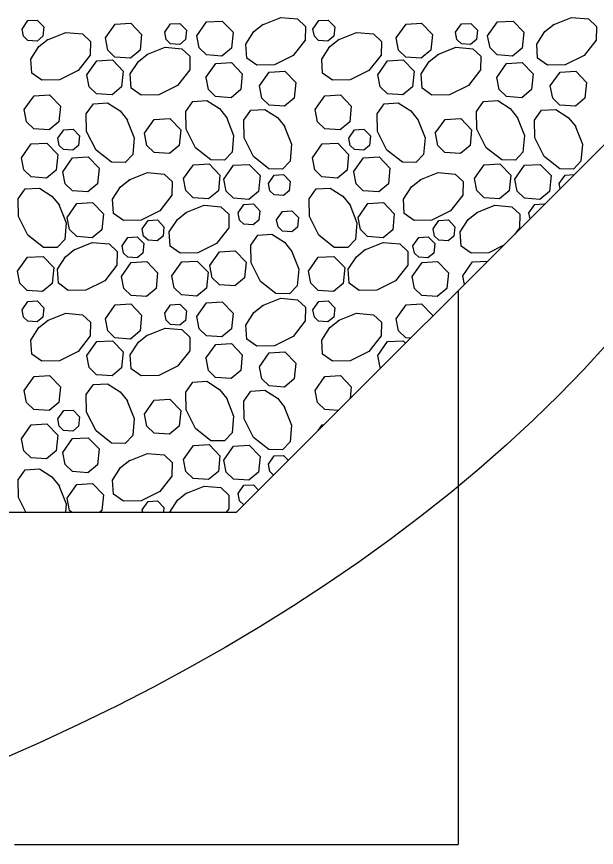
# Model space of a CAD drawing. Extents: x 638079 to 640019, y 297691 to 298879.
# Drawn here: x 638715.87 to 638731.81, y 298547.33 to 298570.19 of the extents above; entities that cross this region are included whole.
import ezdxf

# ---------------------------------------------------------------- set-up
doc = ezdxf.new("R2010")
doc.units = 0
doc.layers.add('1', color=7, linetype='Continuous')

msp = doc.modelspace()

# ---------------------------------------------------------------- linework, layer by layer
at = {"layer": '1'}
for p, q in [((638721.914, 298556.552), (638744.266, 298578.904)), ((638728.01, 298562.648), (638728.01, 298547.408)), ((638644.85, 298556.552), (638721.914, 298556.552)), ((638715.818, 298547.408), (638728.01, 298547.408))]:
    msp.add_line(p, q, dxfattribs=at)
for points in [[(638716.021, 298569.844), (638716.183, 298570.074), (638716.44, 298570.089), (638716.619, 298569.903), (638716.594, 298569.643), (638716.434, 298569.51), (638716.18, 298569.529), (638716.06, 298569.645), (638716.022, 298569.844)], [(638720.824, 298569.657), (638721.093, 298570.04), (638721.523, 298570.064), (638721.821, 298569.755), (638721.778, 298569.321), (638721.513, 298569.1), (638721.089, 298569.131), (638720.889, 298569.324), (638720.825, 298569.657)], [(638722.629, 298569.963), (638723.132, 298570.162), (638723.594, 298570.122), (638723.814, 298569.914), (638723.807, 298569.539), (638723.473, 298569.112), (638722.958, 298568.855), (638722.473, 298568.846), (638722.199, 298569.041), (638722.173, 298569.427), (638722.395, 298569.773), (638722.649, 298569.976)], [(638724.017, 298569.844), (638724.178, 298570.074), (638724.436, 298570.089), (638724.615, 298569.903), (638724.589, 298569.643), (638724.43, 298569.51), (638724.175, 298569.529), (638724.056, 298569.645), (638724.017, 298569.844)], [(638728.82, 298569.657), (638729.089, 298570.04), (638729.518, 298570.064), (638729.816, 298569.755), (638729.773, 298569.321), (638729.508, 298569.1), (638729.084, 298569.131), (638728.885, 298569.324), (638728.82, 298569.657)], [(638730.624, 298569.963), (638731.127, 298570.162), (638731.589, 298570.122), (638731.809, 298569.914), (638731.802, 298569.539), (638731.469, 298569.112), (638730.954, 298568.855), (638730.468, 298568.846), (638730.195, 298569.041), (638730.169, 298569.427), (638730.391, 298569.773), (638730.645, 298569.976)], [(638718.311, 298569.599), (638718.58, 298569.981), (638719.01, 298570.006), (638719.308, 298569.696), (638719.265, 298569.263), (638719, 298569.042), (638718.576, 298569.073), (638718.376, 298569.266), (638718.312, 298569.599)], [(638719.943, 298569.756), (638720.104, 298569.986), (638720.362, 298570), (638720.541, 298569.815), (638720.515, 298569.555), (638720.356, 298569.422), (638720.102, 298569.441), (638719.982, 298569.557), (638719.943, 298569.756)], [(638726.307, 298569.599), (638726.576, 298569.981), (638727.005, 298570.006), (638727.304, 298569.696), (638727.26, 298569.263), (638726.995, 298569.042), (638726.571, 298569.073), (638726.372, 298569.266), (638726.307, 298569.599)], [(638727.938, 298569.756), (638728.1, 298569.986), (638728.357, 298570), (638728.537, 298569.815), (638728.511, 298569.555), (638728.352, 298569.422), (638728.097, 298569.441), (638727.977, 298569.557), (638727.939, 298569.756)], [(638716.718, 298569.55), (638717.221, 298569.749), (638717.683, 298569.709), (638717.903, 298569.501), (638717.896, 298569.126), (638717.563, 298568.699), (638717.048, 298568.442), (638716.562, 298568.433), (638716.289, 298568.628), (638716.263, 298569.014), (638716.485, 298569.36), (638716.739, 298569.563)], [(638724.714, 298569.55), (638725.217, 298569.749), (638725.679, 298569.709), (638725.898, 298569.501), (638725.891, 298569.126), (638725.558, 298568.699), (638725.043, 298568.442), (638724.557, 298568.433), (638724.284, 298568.628), (638724.258, 298569.014), (638724.48, 298569.36), (638724.734, 298569.563)], [(638719.451, 298569.143), (638719.954, 298569.343), (638720.416, 298569.303), (638720.636, 298569.094), (638720.629, 298568.719), (638720.296, 298568.293), (638719.78, 298568.035), (638719.295, 298568.027), (638719.022, 298568.221), (638718.996, 298568.608), (638719.218, 298568.953), (638719.472, 298569.156)], [(638727.447, 298569.143), (638727.95, 298569.343), (638728.412, 298569.303), (638728.631, 298569.094), (638728.624, 298568.719), (638728.291, 298568.293), (638727.776, 298568.035), (638727.29, 298568.027), (638727.017, 298568.221), (638726.991, 298568.608), (638727.213, 298568.953), (638727.467, 298569.156)], [(638717.805, 298568.587), (638718.074, 298568.969), (638718.504, 298568.994), (638718.802, 298568.684), (638718.759, 298568.251), (638718.494, 298568.03), (638718.07, 298568.061), (638717.87, 298568.254), (638717.806, 298568.587)], [(638721.077, 298568.512), (638721.346, 298568.894), (638721.776, 298568.919), (638722.074, 298568.609), (638722.031, 298568.176), (638721.766, 298567.955), (638721.342, 298567.986), (638721.142, 298568.179), (638721.078, 298568.512)], [(638725.801, 298568.587), (638726.07, 298568.969), (638726.499, 298568.994), (638726.798, 298568.684), (638726.754, 298568.251), (638726.489, 298568.03), (638726.065, 298568.061), (638725.866, 298568.254), (638725.801, 298568.587)], [(638729.073, 298568.512), (638729.342, 298568.894), (638729.771, 298568.919), (638730.069, 298568.609), (638730.026, 298568.176), (638729.761, 298567.955), (638729.337, 298567.986), (638729.138, 298568.179), (638729.073, 298568.512)], [(638722.548, 298568.278), (638722.816, 298568.66), (638723.246, 298568.685), (638723.544, 298568.375), (638723.501, 298567.942), (638723.236, 298567.721), (638722.812, 298567.752), (638722.613, 298567.945), (638722.548, 298568.277)], [(638730.543, 298568.278), (638730.812, 298568.66), (638731.241, 298568.685), (638731.54, 298568.375), (638731.496, 298567.942), (638731.231, 298567.721), (638730.807, 298567.752), (638730.608, 298567.945), (638730.543, 298568.277)], [(638716.081, 298567.627), (638716.35, 298568.01), (638716.779, 298568.034), (638717.078, 298567.725), (638717.035, 298567.291), (638716.769, 298567.07), (638716.345, 298567.101), (638716.146, 298567.295), (638716.081, 298567.627)], [(638724.076, 298567.627), (638724.345, 298568.01), (638724.775, 298568.034), (638725.073, 298567.725), (638725.03, 298567.291), (638724.765, 298567.07), (638724.341, 298567.101), (638724.141, 298567.295), (638724.077, 298567.627)], [(638718.904, 298567.357), (638719.103, 298566.854), (638719.063, 298566.392), (638718.855, 298566.172), (638718.48, 298566.179), (638718.054, 298566.512), (638717.796, 298567.028), (638717.787, 298567.513), (638717.982, 298567.786), (638718.368, 298567.812), (638718.714, 298567.591), (638718.917, 298567.337)], [(638721.637, 298567.422), (638721.836, 298566.919), (638721.796, 298566.457), (638721.588, 298566.237), (638721.213, 298566.244), (638720.787, 298566.578), (638720.529, 298567.093), (638720.52, 298567.578), (638720.715, 298567.852), (638721.101, 298567.877), (638721.447, 298567.656), (638721.65, 298567.402)], [(638726.899, 298567.357), (638727.099, 298566.854), (638727.059, 298566.392), (638726.85, 298566.172), (638726.475, 298566.179), (638726.049, 298566.512), (638725.791, 298567.028), (638725.783, 298567.513), (638725.977, 298567.786), (638726.364, 298567.812), (638726.71, 298567.591), (638726.912, 298567.337)], [(638729.632, 298567.422), (638729.832, 298566.919), (638729.792, 298566.457), (638729.583, 298566.237), (638729.208, 298566.244), (638728.782, 298566.578), (638728.524, 298567.093), (638728.516, 298567.578), (638728.71, 298567.852), (638729.097, 298567.877), (638729.443, 298567.656), (638729.645, 298567.402)], [(638723.231, 298567.178), (638723.431, 298566.675), (638723.391, 298566.213), (638723.182, 298565.993), (638722.807, 298566), (638722.381, 298566.334), (638722.123, 298566.849), (638722.115, 298567.334), (638722.309, 298567.608), (638722.696, 298567.633), (638723.042, 298567.412), (638723.244, 298567.158)], [(638731.227, 298567.178), (638731.426, 298566.675), (638731.386, 298566.213), (638731.177, 298565.993), (638730.802, 298566), (638730.376, 298566.334), (638730.119, 298566.849), (638730.11, 298567.334), (638730.304, 298567.608), (638730.691, 298567.633), (638731.037, 298567.412), (638731.24, 298567.158)], [(638719.387, 298566.976), (638719.656, 298567.359), (638720.085, 298567.383), (638720.384, 298567.074), (638720.341, 298566.64), (638720.075, 298566.42), (638719.651, 298566.45), (638719.452, 298566.644), (638719.387, 298566.976)], [(638727.382, 298566.976), (638727.651, 298567.359), (638728.081, 298567.383), (638728.379, 298567.074), (638728.336, 298566.64), (638728.071, 298566.42), (638727.647, 298566.45), (638727.447, 298566.644), (638727.383, 298566.976)], [(638717.005, 298566.843), (638717.166, 298567.073), (638717.424, 298567.088), (638717.603, 298566.902), (638717.577, 298566.642), (638717.418, 298566.509), (638717.164, 298566.528), (638717.044, 298566.644), (638717.005, 298566.843)], [(638725, 298566.843), (638725.162, 298567.073), (638725.419, 298567.088), (638725.598, 298566.902), (638725.573, 298566.642), (638725.413, 298566.509), (638725.159, 298566.528), (638725.039, 298566.644), (638725.001, 298566.843)], [(638716.006, 298566.299), (638716.275, 298566.681), (638716.704, 298566.706), (638717.002, 298566.396), (638716.959, 298565.963), (638716.694, 298565.742), (638716.27, 298565.773), (638716.071, 298565.966), (638716.006, 298566.299)], [(638724.001, 298566.299), (638724.27, 298566.681), (638724.699, 298566.706), (638724.998, 298566.396), (638724.955, 298565.963), (638724.689, 298565.742), (638724.265, 298565.773), (638724.066, 298565.966), (638724.001, 298566.299)], [(638717.142, 298565.919), (638717.411, 298566.301), (638717.84, 298566.326), (638718.139, 298566.017), (638718.096, 298565.583), (638717.83, 298565.362), (638717.406, 298565.393), (638717.207, 298565.586), (638717.142, 298565.919)], [(638725.137, 298565.919), (638725.406, 298566.301), (638725.836, 298566.326), (638726.134, 298566.017), (638726.091, 298565.583), (638725.826, 298565.362), (638725.402, 298565.393), (638725.202, 298565.586), (638725.138, 298565.919)], [(638720.463, 298565.729), (638720.732, 298566.112), (638721.161, 298566.136), (638721.46, 298565.827), (638721.417, 298565.393), (638721.151, 298565.173), (638720.728, 298565.203), (638720.528, 298565.397), (638720.463, 298565.729)], [(638721.569, 298565.713), (638721.838, 298566.096), (638722.268, 298566.12), (638722.566, 298565.811), (638722.523, 298565.377), (638722.258, 298565.156), (638721.834, 298565.187), (638721.634, 298565.381), (638721.57, 298565.713)], [(638728.459, 298565.729), (638728.727, 298566.112), (638729.157, 298566.136), (638729.455, 298565.827), (638729.412, 298565.393), (638729.147, 298565.173), (638728.723, 298565.203), (638728.524, 298565.397), (638728.459, 298565.729)], [(638729.565, 298565.713), (638729.834, 298566.096), (638730.263, 298566.12), (638730.562, 298565.811), (638730.518, 298565.377), (638730.253, 298565.156), (638729.829, 298565.187), (638729.63, 298565.381), (638729.565, 298565.713)], [(638718.963, 298565.694), (638719.466, 298565.894), (638719.928, 298565.854), (638720.148, 298565.645), (638720.141, 298565.27), (638719.808, 298564.844), (638719.292, 298564.586), (638718.807, 298564.578), (638718.534, 298564.772), (638718.508, 298565.159), (638718.73, 298565.505), (638718.983, 298565.707)], [(638722.793, 298565.595), (638722.954, 298565.824), (638723.212, 298565.839), (638723.391, 298565.653), (638723.365, 298565.393), (638723.206, 298565.261), (638722.952, 298565.279), (638722.832, 298565.395), (638722.793, 298565.595)], [(638726.959, 298565.694), (638727.462, 298565.894), (638727.924, 298565.854), (638728.143, 298565.645), (638728.136, 298565.27), (638727.803, 298564.844), (638727.288, 298564.586), (638726.802, 298564.578), (638726.529, 298564.772), (638726.503, 298565.159), (638726.725, 298565.505), (638726.979, 298565.707)], [(638730.788, 298565.595), (638730.95, 298565.824), (638731.201, 298565.839)], [(638717.033, 298565.014), (638717.233, 298564.511), (638717.193, 298564.049), (638716.984, 298563.83), (638716.609, 298563.837), (638716.183, 298564.17), (638715.925, 298564.685), (638715.917, 298565.171), (638716.111, 298565.444), (638716.498, 298565.47), (638716.843, 298565.248), (638717.046, 298564.994)], [(638725.028, 298565.014), (638725.228, 298564.511), (638725.188, 298564.049), (638724.979, 298563.83), (638724.604, 298563.837), (638724.178, 298564.17), (638723.921, 298564.685), (638723.912, 298565.171), (638724.106, 298565.444), (638724.493, 298565.47), (638724.839, 298565.248), (638725.041, 298564.994)], [(638730.816, 298565.454), (638730.788, 298565.595)], [(638717.262, 298564.66), (638717.531, 298565.043), (638717.96, 298565.067), (638718.258, 298564.758), (638718.215, 298564.324), (638717.95, 298564.104), (638717.526, 298564.134), (638717.327, 298564.328), (638717.262, 298564.66)], [(638721.961, 298564.788), (638722.122, 298565.017), (638722.38, 298565.032), (638722.559, 298564.846), (638722.533, 298564.586), (638722.374, 298564.454), (638722.119, 298564.472), (638722, 298564.588), (638721.961, 298564.788)], [(638725.257, 298564.66), (638725.526, 298565.043), (638725.955, 298565.067), (638726.254, 298564.758), (638726.211, 298564.324), (638725.945, 298564.104), (638725.521, 298564.134), (638725.322, 298564.328), (638725.257, 298564.66)], [(638729.956, 298564.788), (638730.117, 298565.017), (638730.375, 298565.032), (638730.385, 298565.022)], [(638720.524, 298564.796), (638721.027, 298564.995), (638721.489, 298564.955), (638721.709, 298564.746), (638721.702, 298564.371), (638721.368, 298563.945), (638720.853, 298563.688), (638720.368, 298563.679), (638720.094, 298563.873), (638720.069, 298564.26), (638720.29, 298564.606), (638720.544, 298564.809)], [(638723.02, 298564.599), (638723.181, 298564.828), (638723.439, 298564.843), (638723.618, 298564.657), (638723.592, 298564.397), (638723.433, 298564.265), (638723.179, 298564.283), (638723.059, 298564.399), (638723.02, 298564.599)], [(638729.251, 298563.889), (638728.849, 298563.688), (638728.363, 298563.679), (638728.09, 298563.873), (638728.064, 298564.26), (638728.286, 298564.606), (638728.54, 298564.809)], [(638728.519, 298564.796), (638729.022, 298564.995), (638729.484, 298564.955), (638729.704, 298564.746), (638729.697, 298564.371), (638729.567, 298564.204)], [(638729.988, 298564.625), (638729.956, 298564.788)], [(638719.325, 298564.347), (638719.487, 298564.576), (638719.744, 298564.591), (638719.923, 298564.405), (638719.897, 298564.145), (638719.738, 298564.013), (638719.484, 298564.031), (638719.364, 298564.147), (638719.325, 298564.347)], [(638727.321, 298564.347), (638727.482, 298564.576), (638727.74, 298564.591), (638727.919, 298564.405), (638727.893, 298564.145), (638727.734, 298564.013), (638727.479, 298564.031), (638727.36, 298564.147), (638727.321, 298564.347)], [(638718.77, 298563.88), (638718.932, 298564.11), (638719.189, 298564.124), (638719.368, 298563.939), (638719.343, 298563.678), (638719.183, 298563.546), (638718.929, 298563.564), (638718.809, 298563.68), (638718.771, 298563.88)], [(638723.426, 298563.745), (638723.626, 298563.242), (638723.586, 298562.78), (638723.377, 298562.561), (638723.002, 298562.568), (638722.576, 298562.901), (638722.318, 298563.416), (638722.31, 298563.902), (638722.504, 298564.175), (638722.891, 298564.201), (638723.237, 298563.979), (638723.439, 298563.725)], [(638726.766, 298563.88), (638726.927, 298564.11), (638727.185, 298564.124), (638727.364, 298563.939), (638727.338, 298563.678), (638727.179, 298563.546), (638726.924, 298563.564), (638726.805, 298563.68), (638726.766, 298563.88)], [(638717.45, 298563.771), (638717.953, 298563.97), (638718.415, 298563.93), (638718.634, 298563.722), (638718.627, 298563.347), (638718.294, 298562.921), (638717.779, 298562.663), (638717.293, 298562.654), (638717.02, 298562.849), (638716.994, 298563.235), (638717.216, 298563.581), (638717.47, 298563.784)], [(638725.445, 298563.771), (638725.948, 298563.97), (638726.41, 298563.93), (638726.63, 298563.722), (638726.623, 298563.347), (638726.289, 298562.921), (638725.774, 298562.663), (638725.289, 298562.654), (638725.016, 298562.849), (638724.99, 298563.235), (638725.211, 298563.581), (638725.465, 298563.784)], [(638721.183, 298563.336), (638721.452, 298563.718), (638721.881, 298563.743), (638722.18, 298563.433), (638722.136, 298563), (638721.871, 298562.779), (638721.447, 298562.81), (638721.248, 298563.003), (638721.183, 298563.336)], [(638715.899, 298563.181), (638716.168, 298563.564), (638716.597, 298563.588), (638716.896, 298563.279), (638716.852, 298562.845), (638716.587, 298562.625), (638716.163, 298562.655), (638715.964, 298562.849), (638715.899, 298563.181)], [(638718.752, 298563.039), (638719.021, 298563.422), (638719.451, 298563.446), (638719.749, 298563.137), (638719.706, 298562.703), (638719.441, 298562.483), (638719.017, 298562.513), (638718.817, 298562.707), (638718.753, 298563.039)], [(638720.14, 298563.055), (638720.409, 298563.438), (638720.838, 298563.462), (638721.137, 298563.153), (638721.093, 298562.719), (638720.828, 298562.498), (638720.404, 298562.529), (638720.205, 298562.723), (638720.14, 298563.055)], [(638723.894, 298563.181), (638724.163, 298563.564), (638724.593, 298563.588), (638724.891, 298563.279), (638724.848, 298562.845), (638724.583, 298562.625), (638724.159, 298562.655), (638723.959, 298562.849), (638723.895, 298563.181)], [(638726.748, 298563.039), (638727.017, 298563.422), (638727.446, 298563.446), (638727.745, 298563.137), (638727.701, 298562.703), (638727.436, 298562.483), (638727.012, 298562.513), (638726.813, 298562.707), (638726.748, 298563.039)], [(638728.135, 298563.055), (638728.404, 298563.438), (638728.824, 298563.462)], [(638728.182, 298562.819), (638728.136, 298563.055)], [(638716.021, 298562.119), (638716.183, 298562.348), (638716.44, 298562.363), (638716.619, 298562.177), (638716.594, 298561.917), (638716.434, 298561.785), (638716.18, 298561.803), (638716.06, 298561.919), (638716.022, 298562.119)], [(638718.311, 298561.873), (638718.58, 298562.256), (638719.01, 298562.28), (638719.308, 298561.971), (638719.265, 298561.537), (638719, 298561.316), (638718.576, 298561.347), (638718.376, 298561.541), (638718.312, 298561.873)], [(638719.943, 298562.03), (638720.104, 298562.26), (638720.362, 298562.275), (638720.541, 298562.089), (638720.515, 298561.829), (638720.356, 298561.696), (638720.102, 298561.715), (638719.982, 298561.831), (638719.943, 298562.03)], [(638720.824, 298561.931), (638721.093, 298562.314), (638721.523, 298562.338), (638721.821, 298562.029), (638721.778, 298561.595), (638721.513, 298561.375), (638721.089, 298561.405), (638720.889, 298561.599), (638720.825, 298561.931)], [(638722.629, 298562.237), (638723.132, 298562.436), (638723.594, 298562.397), (638723.814, 298562.188), (638723.807, 298561.813), (638723.473, 298561.387), (638722.958, 298561.129), (638722.473, 298561.121), (638722.199, 298561.315), (638722.173, 298561.701), (638722.395, 298562.047), (638722.649, 298562.25)], [(638724.017, 298562.119), (638724.178, 298562.348), (638724.436, 298562.363), (638724.615, 298562.177), (638724.589, 298561.917), (638724.43, 298561.785), (638724.175, 298561.803), (638724.056, 298561.919), (638724.017, 298562.119)], [(638726.307, 298561.873), (638726.576, 298562.256), (638727.005, 298562.28), (638727.304, 298561.971), (638727.3, 298561.938)], [(638716.718, 298561.824), (638717.221, 298562.023), (638717.683, 298561.984), (638717.903, 298561.775), (638717.896, 298561.4), (638717.563, 298560.974), (638717.048, 298560.716), (638716.562, 298560.708), (638716.289, 298560.902), (638716.263, 298561.288), (638716.485, 298561.634), (638716.739, 298561.837)], [(638724.714, 298561.824), (638725.217, 298562.023), (638725.679, 298561.984), (638725.898, 298561.775), (638725.891, 298561.4), (638725.558, 298560.974), (638725.043, 298560.716), (638724.557, 298560.708), (638724.284, 298560.902), (638724.258, 298561.288), (638724.48, 298561.634), (638724.734, 298561.837)], [(638726.7, 298561.338), (638726.571, 298561.347), (638726.372, 298561.541), (638726.307, 298561.873)], [(638719.451, 298561.417), (638719.954, 298561.617), (638720.416, 298561.577), (638720.636, 298561.368), (638720.629, 298560.993), (638720.296, 298560.567), (638719.78, 298560.309), (638719.295, 298560.301), (638719.022, 298560.495), (638718.996, 298560.882), (638719.218, 298561.228), (638719.472, 298561.43)], [(638717.805, 298560.861), (638718.074, 298561.244), (638718.504, 298561.268), (638718.802, 298560.959), (638718.759, 298560.525), (638718.494, 298560.304), (638718.07, 298560.335), (638717.87, 298560.529), (638717.806, 298560.861)], [(638721.077, 298560.786), (638721.346, 298561.169), (638721.776, 298561.193), (638722.074, 298560.884), (638722.031, 298560.45), (638721.766, 298560.229), (638721.342, 298560.26), (638721.142, 298560.453), (638721.078, 298560.786)], [(638725.801, 298560.861), (638726.07, 298561.244), (638726.499, 298561.268), (638726.564, 298561.201)], [(638722.548, 298560.552), (638722.816, 298560.934), (638723.246, 298560.959), (638723.544, 298560.649), (638723.501, 298560.216), (638723.236, 298559.995), (638722.812, 298560.026), (638722.613, 298560.219), (638722.548, 298560.552)], [(638725.879, 298560.516), (638725.866, 298560.529), (638725.801, 298560.861)], [(638716.081, 298559.901), (638716.35, 298560.284), (638716.779, 298560.308), (638717.078, 298559.999), (638717.035, 298559.565), (638716.769, 298559.345), (638716.345, 298559.375), (638716.146, 298559.569), (638716.081, 298559.901)], [(638724.076, 298559.901), (638724.345, 298560.284), (638724.775, 298560.308), (638725.073, 298559.999), (638725.041, 298559.679)], [(638718.904, 298559.631), (638719.103, 298559.128), (638719.063, 298558.666), (638718.855, 298558.446), (638718.48, 298558.453), (638718.054, 298558.787), (638717.796, 298559.302), (638717.787, 298559.787), (638717.982, 298560.061), (638718.368, 298560.086), (638718.714, 298559.865), (638718.917, 298559.611)], [(638721.637, 298559.696), (638721.836, 298559.193), (638721.796, 298558.731), (638721.588, 298558.511), (638721.213, 298558.518), (638720.787, 298558.852), (638720.529, 298559.367), (638720.52, 298559.852), (638720.715, 298560.126), (638721.101, 298560.152), (638721.447, 298559.93), (638721.65, 298559.676)], [(638723.231, 298559.452), (638723.431, 298558.949), (638723.391, 298558.487), (638723.182, 298558.267), (638722.807, 298558.274), (638722.381, 298558.608), (638722.123, 298559.123), (638722.115, 298559.608), (638722.309, 298559.882), (638722.696, 298559.908), (638723.042, 298559.686), (638723.244, 298559.432)], [(638724.711, 298559.348), (638724.341, 298559.375), (638724.141, 298559.569), (638724.077, 298559.901)], [(638719.387, 298559.251), (638719.656, 298559.633), (638720.085, 298559.658), (638720.384, 298559.348), (638720.341, 298558.915), (638720.075, 298558.694), (638719.651, 298558.725), (638719.452, 298558.918), (638719.387, 298559.251)], [(638717.005, 298559.117), (638717.166, 298559.347), (638717.424, 298559.362), (638717.603, 298559.176), (638717.577, 298558.916), (638717.418, 298558.783), (638717.164, 298558.802), (638717.044, 298558.918), (638717.005, 298559.117)], [(638716.006, 298558.573), (638716.275, 298558.955), (638716.704, 298558.98), (638717.002, 298558.671), (638716.959, 298558.237), (638716.694, 298558.016), (638716.27, 298558.047), (638716.071, 298558.24), (638716.006, 298558.573)], [(638724.157, 298558.795), (638724.27, 298558.955), (638724.321, 298558.958)], [(638717.142, 298558.193), (638717.411, 298558.576), (638717.84, 298558.6), (638718.139, 298558.291), (638718.096, 298557.857), (638717.83, 298557.636), (638717.406, 298557.667), (638717.207, 298557.861), (638717.142, 298558.193)], [(638720.463, 298558.004), (638720.732, 298558.386), (638721.161, 298558.411), (638721.46, 298558.101), (638721.417, 298557.668), (638721.151, 298557.447), (638720.728, 298557.478), (638720.528, 298557.671), (638720.463, 298558.003)], [(638721.569, 298557.987), (638721.838, 298558.37), (638722.268, 298558.394), (638722.566, 298558.085), (638722.523, 298557.651), (638722.258, 298557.431), (638721.834, 298557.461), (638721.634, 298557.655), (638721.57, 298557.987)], [(638718.963, 298557.969), (638719.466, 298558.168), (638719.928, 298558.128), (638720.148, 298557.919), (638720.141, 298557.544), (638719.808, 298557.118), (638719.292, 298556.861), (638718.807, 298556.852), (638718.534, 298557.046), (638718.508, 298557.433), (638718.73, 298557.779), (638718.983, 298557.981)], [(638722.793, 298557.869), (638722.954, 298558.099), (638723.212, 298558.113), (638723.341, 298557.979)], [(638716.129, 298556.552), (638715.925, 298556.959), (638715.917, 298557.445), (638716.111, 298557.718), (638716.498, 298557.744), (638716.843, 298557.522), (638717.046, 298557.268)], [(638722.933, 298557.571), (638722.832, 298557.67), (638722.793, 298557.869)], [(638717.033, 298557.289), (638717.233, 298556.786), (638717.212, 298556.552)], [(638717.262, 298556.935), (638717.531, 298557.317), (638717.96, 298557.342), (638718.258, 298557.032), (638718.215, 298556.599), (638718.159, 298556.552)], [(638720.524, 298557.07), (638721.027, 298557.269), (638721.489, 298557.229), (638721.709, 298557.021), (638721.702, 298556.646), (638721.629, 298556.552)], [(638721.961, 298557.062), (638722.122, 298557.292), (638722.38, 298557.306), (638722.521, 298557.159)], [(638720.08, 298556.552), (638720.29, 298556.88), (638720.544, 298557.083)], [(638722.114, 298556.752), (638722, 298556.863), (638721.961, 298557.062)], [(638717.378, 298556.552), (638717.327, 298556.602), (638717.262, 298556.935)], [(638719.325, 298556.621), (638719.487, 298556.85), (638719.744, 298556.865), (638719.923, 298556.679), (638719.911, 298556.552)], [(638719.339, 298556.552), (638719.325, 298556.621)]]:
    msp.add_lwpolyline(points, dxfattribs=at)
msp.add_ellipse((638683.299, 298577.301), major_axis=(-55.517, 0), ratio=0.608854, dxfattribs=at)

doc.saveas('drawing.dxf')
